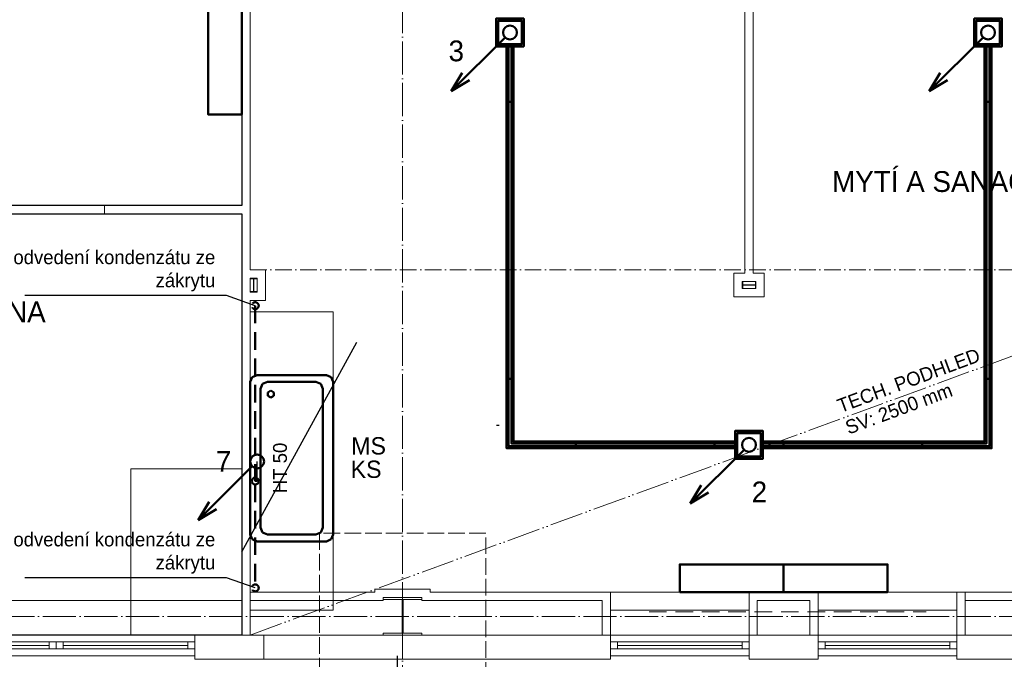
# Model space of a CAD drawing. Header units: millimetres. Extents: x -300186 to 535068, y -28581 to 763298.
# Tile 328 of 405: x 11771 to 18877, y 333187 to 337802. Entities that reach past the tile are written whole.
import ezdxf
from ezdxf.enums import TextEntityAlignment as Align

# ---------------------------------------------------------------- set-up
doc = ezdxf.new("R2010")
doc.units = ezdxf.units.MM
doc.header["$LTSCALE"] = 10
for name, pattern in [('ACAD_ISO02W100', [15, 12, -3]), ('ACAD_ISO04W100', [30, 24, -3, 0, -3]), ('ACAD_ISO05W100', [33, 24, -3, 0, -3, 0, -3]), ('ACAD_ISO10W100', [18, 12, -3, 0, -3]), ('DASHED', [19.05, 12.7, -6.35])]:
    doc.linetypes.add(name, pattern=pattern)
doc.layers.add('netisk', color=30, linetype='Continuous', plot=False)
for name, color, linetype, lineweight in [('NS_tenka', 252, 'Continuous', 18), ('NS_tlusta', 252, 'Continuous', 18), ('NS_velmi_tlusta', 252, 'Continuous', 18), ('text', 6, 'Continuous', 9), ('tlusta', 252, 'Continuous', 15), ('ZTI-DSP-kan_st_splaskova', 12, 'Continuous', 50), ('ZTI-DSP-kanal_kondenzat', 130, 'DASHED', 50), ('ZTI-DSP-kanal_pripojovaci', 30, 'Continuous', 30), ('ZTI-DSP-Popis4', 140, 'Continuous', 40), ('ZTI-DSP-rez_podhled', 7, 'DASHED', 18), ('ZTI-DSP-zar_predmety', 3, 'Continuous', 50), ('ZTI-DSP-zar_predmety_ozn', 7, 'Continuous', 50)]:
    doc.layers.add(name, color=color, linetype=linetype, lineweight=lineweight)
for name, color, linetype in [('popisky', 6, 'Continuous'), ('ZTI-DPS-armatury-odkaz', 7, 'Continuous'), ('ZTI-DPS-armatury-popis', 7, 'Continuous'), ('ZTI-DPS-kanal_splaskova-popis', 7, 'Continuous')]:
    doc.layers.add(name, color=color, linetype=linetype)
doc.layers.add('zarizovaci predmety', color=252, linetype='Continuous', lineweight=9, transparency=0.3)
doc.layers.add('ZTI-DSP-zar_predmety-tecky', color=7, linetype='Continuous', lineweight=50, plot=False)
doc.styles.add('laplan N', font='txt')
doc.styles.get("Standard").update_dxf_attribs({"font": 'ic-simplex.shx', "width": 0.8})
doc.dimstyles.new('CADKON', dxfattribs={"dimscale": 50, "dimtxt": 2.5, "dimasz": 2.5, "dimexe": 1.8, "dimexo": 5, "dimgap": 0.6, "dimtad": 1, "dimrnd": 1, "dimtxsty": 'Standard', "dimblk1": 'OBLIQUE', "dimblk2": 'OBLIQUE', "dimsah": 1, "dimcen": 2.5, "dimadec": 1, "dimazin": 2, "dimtfac": 1, "dimtdec": 4, "dimtix": 1, "dimtmove": 2, "dimatfit": 3, "dimldrblk": 'OPEN30', "dimfxl": 5, "dimfxlon": 1, "dimtfill": 1, "dimtolj": 1, "dimarcsym": 0})

# ---------------------------------------------------------------- blocks, each defined once
blk = doc.blocks.new('*U1115')
at = {"color": 0, "linetype": 'ByBlock', "lineweight": -2}
for p, q in [((-35.36, -35.36), (-424.26, -424.26)), ((-424.26, -424.26), (-344.71, -291.68)), ((-291.68, -344.71), (-424.26, -424.26))]:
    blk.add_line(p, q, dxfattribs=at)
blk.add_circle((0, 0), 50, dxfattribs=at)
blk = doc.blocks.new('*U1116')
at = {"color": 0, "linetype": 'ByBlock', "lineweight": -2}
for p, q in [((-35.36, -35.36), (-424.26, -424.26)), ((-424.26, -424.26), (-344.71, -291.68)), ((-291.68, -344.71), (-424.26, -424.26))]:
    blk.add_line(p, q, dxfattribs=at)
blk.add_circle((0, 0), 50, dxfattribs=at)
blk = doc.blocks.new('*U1117')
at = {"color": 0, "linetype": 'ByBlock', "lineweight": -2}
for p, q in [((-35.36, -35.36), (-424.26, -424.26)), ((-424.26, -424.26), (-344.71, -291.68)), ((-291.68, -344.71), (-424.26, -424.26))]:
    blk.add_line(p, q, dxfattribs=at)
blk.add_circle((0, 0), 50, dxfattribs=at)
blk = doc.blocks.new('*U1132')
at = {"color": 0, "linetype": 'ByBlock', "lineweight": -2}
for p, q in [((-35.36, -35.36), (-424.26, -424.26)), ((-424.26, -424.26), (-344.71, -291.68)), ((-291.68, -344.71), (-424.26, -424.26))]:
    blk.add_line(p, q, dxfattribs=at)
blk.add_circle((0, 0), 50, dxfattribs=at)
blk = doc.blocks.new('*U1133')
at = {"color": 0, "linetype": 'ByBlock', "lineweight": -2}
blk.add_circle((0, 0), 50, dxfattribs=at)
blk = doc.blocks.new('A$C58849bc7')
at = {"layer": 'NS_tlusta'}
for p, q in [((0, 150), (1000, 150)), ((0, 100), (1000, 100)), ((50, 100), (50, 50)), ((50, 75), (950, 75)), ((950, 100), (950, 50)), ((0, 50), (1000, 50)), ((0, 0), (1000, 0))]:
    blk.add_line(p, q, dxfattribs=at)
blk = doc.blocks.new('*U1160')
at = {"layer": 'zarizovaci predmety'}
blk.add_lwpolyline([(0, 0), (2151, 0), (2151, -600), (0, -600)], close=True, dxfattribs=at)
blk = doc.blocks.new('podklad')
at = {"layer": 'netisk', "color": 252}
for p, q in [((140197.6, 458613.9), (140217.6, 458613.9)), ((139483.9, 456450.7), (139483.9, 456950.7))]:
    blk.add_line(p, q, dxfattribs=at)
for points in [[(131319.9, 468252), (133410, 468177.3), (133380.1, 467370.7), (133380.1, 467100.7), (133660.1, 467100.7), (133660.1, 467370.7), (133380.1, 467370.7), (133410, 468177.3), (138360.1, 468000.4), (138360.1, 460200.7), (135320.1, 460200.7), (131320.1, 460200.7)], [(135320.1, 460140.7), (138360.1, 460140.7), (138360.1, 457100.7), (135320.1, 457100.7)]]:
    blk.add_lwpolyline(points, close=True, dxfattribs=at)
at = {"layer": 'NS_tenka', "color": 252}
for p, q in [((138520.1, 457100.7), (138520.1, 456925.7)), ((139520.1, 457100.7), (139520.1, 456925.7)), ((139520.1, 457100.7), (139520.1, 456925.7))]:
    blk.add_line(p, q, dxfattribs=at)
at = {"layer": 'NS_tlusta', "color": 252, "linetype": 'ACAD_ISO10W100'}
blk.add_line((138420.1, 459735.7), (145310.1, 459735.7), dxfattribs=at)
at = {"layer": 'NS_tlusta', "color": 252, "linetype": 'ACAD_ISO05W100'}
blk.add_line((138420.1, 457100.7), (145620.1, 459735.7), dxfattribs=at)
at = {"layer": 'NS_tlusta', "color": 252}
for p, q in [((138420.1, 459675.7), (138420.1, 459575.7)), ((141990.1, 459627.1), (142050.1, 459627.1)), ((138420.1, 457410.7), (139320.1, 457410.7)), ((143580.1, 457100.7), (143580.1, 457410.7)), ((135320.1, 457350.7), (138360.1, 457350.7)), ((139380.1, 457350.7), (138420.1, 457350.7)), ((139660.1, 457350.7), (140960.1, 457350.7)), ((140960.1, 457350.7), (140960.1, 457100.7)), ((142080.1, 457350.7), (142460.1, 457350.7)), ((142080.1, 457350.7), (142080.1, 457100.7)), ((142460.1, 457350.7), (142460.1, 457100.7)), ((143580.1, 457350.7), (145420.1, 457350.7)), ((138420.1, 457280.7), (138420.1, 457220.7)), ((141020.1, 457280.7), (142020.1, 457280.7)), ((142520.1, 457280.7), (143520.1, 457280.7)), ((138420.1, 457220.7), (138420.1, 457100.7)), ((138320.1, 457100.7), (138420.1, 457100.7)), ((138420.1, 457100.7), (139380.1, 457100.7)), ((139380.1, 457100.7), (139660.1, 457100.7)), ((139660.1, 457100.7), (141020.1, 457100.7)), ((142080.1, 457100.7), (142020.1, 457100.7)), ((142080.1, 457100.7), (142460.1, 457100.7)), ((142460.1, 457100.7), (142520.1, 457100.7)), ((143520.1, 457100.7), (145360.1, 457100.7)), ((137020.1, 457000.7), (137020.1, 457050.7))]:
    blk.add_line(p, q, dxfattribs=at)
for points in [[(145370.1, 459735.7), (145370.1, 459735.7), (145370.1, 467750), (142050.1, 467868.4), (142050.1, 459710.7)], [(138420.1, 459575.7), (138470.1, 459575.7), (138470.1, 459675.7), (138420.1, 459675.7)], [(142050.1, 459627.1), (142065.9, 459627.1), (142065.9, 459650.7), (142070.1, 459650.7), (142070.1, 459600.7), (142065.9, 459600.7), (142065.9, 459624.3), (141974.4, 459624.3), (141974.4, 459600.7), (141970.1, 459600.7), (141970.1, 459650.7), (141974.4, 459650.7), (141974.4, 459627.1), (141990.1, 459627.1)], [(139380.1, 457100.7), (139380.1, 457113.7), (139516.1, 457113.7), (139516.1, 457357.7), (139380.1, 457357.7), (139380.1, 457370.7), (139660.1, 457370.7), (139660.1, 457357.7), (139524.1, 457357.7), (139524.1, 457113.7), (139660.1, 457113.7), (139660.1, 457100.7)], [(139380.1, 457350.7), (139380.1, 457370.7), (139660.1, 457370.7), (139660.1, 457350.7)]]:
    blk.add_lwpolyline(points, dxfattribs=at)
for points in [[(138420.1, 459575.7), (138420.1, 459579.9), (138443.7, 459579.9), (138443.7, 459671.4), (138420.1, 459671.4), (138420.1, 459675.7), (138470.1, 459675.7), (138470.1, 459671.4), (138446.5, 459671.4), (138446.5, 459579.9), (138470.1, 459579.9), (138470.1, 459575.7)], [(142070.1, 459650.7), (141970.1, 459650.7), (141970.1, 459600.7), (142070.1, 459600.7)]]:
    blk.add_lwpolyline(points, close=True, dxfattribs=at)
at = {"layer": 'NS_tlusta', "color": 252, "linetype": 'ACAD_ISO02W100'}
blk.add_lwpolyline([(138920.1, 456635.7), (140120.1, 456635.7), (140120.1, 457835.7), (138920.1, 457835.7)], close=True, dxfattribs=at)
at = {"layer": 'NS_velmi_tlusta', "color": 252}
for p, q in [((141990.1, 463623.3), (141990.1, 459710.7)), ((142050.1, 459710.7), (142050.1, 463623.3)), ((137370.1, 460140.7), (137370.1, 460200.7)), ((137370.1, 460200.7), (138360.1, 460200.7)), ((138420.1, 459515.7), (138420.1, 457410.7)), ((139720.1, 457410.7), (145310.1, 457410.7)), ((141020.1, 457410.7), (141020.1, 456925.7)), ((142020.1, 457410.7), (142520.1, 457410.7)), ((142020.1, 457410.7), (142020.1, 456925.7)), ((142520.1, 457410.7), (142520.1, 456925.7)), ((143520.1, 457410.7), (143520.1, 456925.7)), ((138020.1, 457100.7), (138020.1, 456925.7)), ((138020.1, 457100.7), (138320.1, 457100.7)), ((138020.1, 456925.7), (141020.1, 456925.7)), ((142020.1, 456925.7), (142520.1, 456925.7)), ((143520.1, 456925.7), (146320.1, 456925.7))]:
    blk.add_line(p, q, dxfattribs=at)
for points in [[(138360.1, 468001.9), (138360.1, 460200.7)], [(141990.1, 459710.7), (141990.1, 467870.6), (139660.1, 467954), (139660.1, 467100.7), (139380.1, 467100.7), (139380.1, 467370.7), (139660.1, 467370.7), (139660.1, 467954), (138420.1, 467998.3), (138420.1, 459735.7), (138530.1, 459735.7), (138530.1, 459515.7), (138420.1, 459515.7), (138420.1, 457410.7), (139320.1, 457410.7), (139320.1, 457430.7), (139720.1, 457430.7), (139720.1, 457410.7), (145310.1, 457410.7), (145310.1, 459735.7)], [(138420.1, 467998.3), (138420.1, 459735.7)], [(137370.1, 460140.7), (138360.1, 460140.7)], [(138360.1, 460140.7), (138360.1, 457100.7)], [(138420.1, 459515.7), (138530.1, 459515.7), (138530.1, 459735.7), (138420.1, 459735.7)], [(141990.1, 459710.7), (141910.1, 459710.7), (141910.1, 459540.7), (142130.1, 459540.7), (142130.1, 459710.7), (142050.1, 459710.7)], [(139320.1, 457410.7), (139320.1, 457430.7), (139720.1, 457430.7), (139720.1, 457410.7)]]:
    blk.add_lwpolyline(points, dxfattribs=at)
at = {"layer": 'tlusta', "color": 252, "linetype": 'ACAD_ISO04W100'}
for p, q in [((139520.1, 454842.3), (139520.1, 467959)), ((127020.1, 457235.7), (149251.7, 457235.7))]:
    blk.add_line(p, q, dxfattribs=at)
at = {"layer": 'zarizovaci predmety', "color": 252}
for points in [[(137560.1, 458300.7), (137560.1, 457100.7), (138360.1, 457100.7), (138360.1, 458300.7)], [(142270.1, 457610.7), (142270.1, 457410.7), (141520.1, 457410.7), (141520.1, 457610.7)], [(143020.1, 457610.7), (143020.1, 457410.7), (142270.1, 457410.7), (142270.1, 457610.7)]]:
    blk.add_lwpolyline(points, close=True, dxfattribs=at)
at = {"layer": 'NS_tlusta', "color": 252}
for p in [(136020.1, 456950.7), (137020.1, 456950.7), (141020.1, 456950.7), (142520.1, 456950.7)]:
    blk.add_blockref('A$C58849bc7', p, dxfattribs=at)
at = {"layer": 'zarizovaci predmety', "color": 252, "rotation": 90}
blk.add_blockref('*U1160', (138420.1, 457280.7), dxfattribs=at)
at = {"layer": 'NS_tlusta', "color": 252, "insert": (142646, 458796.4), "char_height": 100, "attachment_point": 1, "rotation": 20.35199, "style": 'laplan N'}
blk.add_mtext_dynamic_manual_height_columns('{\\fMaison Neue|b0|i0|c238|p34;TECH. PODHLED\\PSV: 2500 mm}', width=1261.59, gutter_width=500, heights=[0], dxfattribs=at)
at = {"layer": 'text', "color": 252, "char_height": 150, "attachment_point": 1, "style": 'laplan N'}
for s, insert in [('MYTÍ A SANACE', (142619.6, 460447.8)), ('BALÍRNA', (136086.2, 459507.5))]:
    blk.add_mtext_dynamic_manual_height_columns(s, width=5545.815, gutter_width=500, heights=[0], dxfattribs=dict(at, insert=insert))
blk = doc.blocks.new('*U1475')
at = {"color": 0, "linetype": 'ByBlock', "lineweight": -2}
blk.add_circle((0, 0), 50, dxfattribs=at)
blk = doc.blocks.new('*U1476')
at = {"color": 0, "linetype": 'ByBlock', "lineweight": -2}
blk.add_circle((0, 0), 50, dxfattribs=at)
blk = doc.blocks.new('_OBLIQUE')
at = {"color": 0, "linetype": 'ByBlock'}
blk.add_line((-0.5, -0.5), (0.5, 0.5), dxfattribs=at)
blk = doc.blocks.new('*U1479')
at = {"color": 0, "linetype": 'ByBlock', "lineweight": -2}
blk.add_circle((0, 0), 50, dxfattribs=at)

msp = doc.modelspace()

# ---------------------------------------------------------------- linework, layer by layer
at = {"layer": 'ZTI-DSP-rez_podhled'}
msp.add_line((16312.757, 333528.85), (18312.757, 333528.85), dxfattribs=at)
at = {"layer": 'ZTI-DSP-zar_predmety'}
for p, q in [((13448.987, 335223.97, 159.59), (13484.342, 335238.614, 159.59)), ((13984.342, 335238.614, 159.59), (13484.342, 335238.614, 159.59)), ((13984.342, 335238.614, 159.59), (14019.698, 335223.97, 159.59)), ((13448.987, 335223.97, 159.59), (13434.342, 335188.614, 159.59)), ((13434.342, 335188.614, 159.59), (13434.342, 334888.614, 159.59)), ((13523.987, 335173.97, 159.59), (13509.342, 335138.614, 159.59)), ((13559.342, 335188.614, 159.59), (13523.987, 335173.97, 159.59)), ((13909.342, 335188.614, 159.59), (13559.342, 335188.614, 159.59)), ((13944.698, 335173.97, 159.59), (13909.342, 335188.614, 159.59)), ((13959.342, 335138.614, 159.59), (13944.698, 335173.97, 159.59)), ((14034.342, 335188.614, 159.59), (14019.698, 335223.97, 159.59)), ((14034.342, 334888.614, 159.59), (14034.342, 335188.614, 159.59)), ((13509.342, 335138.614, 159.59), (13509.342, 334138.614, 159.59)), ((13584.342, 335126.223, 159.59), (13562.692, 335113.723, 159.59)), ((13562.692, 335113.723, 159.59), (13562.692, 335088.723, 159.59)), ((13562.692, 335088.723, 159.59), (13584.342, 335076.223, 159.59)), ((13584.342, 335126.223, 159.59), (13605.993, 335113.723, 159.59)), ((13605.993, 335088.723, 159.59), (13584.342, 335076.223, 159.59)), ((13605.993, 335113.723, 159.59), (13605.993, 335088.723, 159.59)), ((13959.342, 334138.614, 159.59), (13959.342, 335138.614, 159.59)), ((13434.342, 334738.614, 159.59), (13434.342, 334888.614, 159.59)), ((14034.342, 334888.614, 159.59), (14034.342, 334738.614, 159.59)), ((13434.342, 334738.614, 159.59), (13434.342, 334088.614, 159.59)), ((14034.342, 334088.614, 159.59), (14034.342, 334738.614, 159.59)), ((13523.987, 334103.259, 159.59), (13509.342, 334138.614, 159.59)), ((13523.987, 334103.259, 159.59), (13559.342, 334088.614, 159.59)), ((13909.342, 334088.614, 159.59), (13944.698, 334103.259, 159.59)), ((13959.342, 334138.614, 159.59), (13944.698, 334103.259, 159.59)), ((13448.987, 334053.259, 159.59), (13434.342, 334088.614, 159.59)), ((13448.987, 334053.259, 159.59), (13484.342, 334038.614, 159.59)), ((13984.342, 334038.614, 159.59), (13484.342, 334038.614, 159.59)), ((13909.342, 334088.614, 159.59), (13559.342, 334088.614, 159.59)), ((13984.342, 334038.614, 159.59), (14019.698, 334053.259, 159.59)), ((14034.342, 334088.614, 159.59), (14019.698, 334053.259, 159.59))]:
    msp.add_line(p, q, dxfattribs=at)
for points in [[(13131.888, 338163.333), (13131.888, 337117.841), (13374.342, 337117.841), (13374.342, 338163.333), (13131.888, 338163.333)], [(15284.342, 335209.961), (15284.342, 337609.961)], [(15299.342, 335209.961), (15299.342, 337609.961)], [(15319.342, 335209.961), (15319.342, 337609.961)], [(15334.342, 335209.961), (15334.342, 337609.961)], [(18734.342, 335209.961), (18734.342, 337609.961)], [(18749.342, 335209.961), (18749.342, 337609.961)], [(18769.342, 335209.961), (18769.342, 337609.961)], [(18784.342, 335209.961), (18784.342, 337609.961)], [(15334.342, 337209.961), (15284.342, 337209.961)], [(18734.342, 337209.961), (18784.342, 337209.961)], [(15284.342, 335209.961), (15334.342, 335209.961)], [(15284.342, 335209.961), (15284.342, 334709.961), (15784.342, 334709.961)], [(15299.342, 335209.961), (15299.342, 334724.961), (15784.342, 334724.961)], [(15319.342, 335209.961), (15319.342, 334744.961), (15784.342, 334744.961)], [(15334.342, 335209.961), (15334.342, 334759.961), (15784.342, 334759.961)], [(18734.342, 335209.961), (18734.342, 334759.961), (18284.342, 334759.961)], [(18749.342, 335209.961), (18749.342, 334744.961), (18284.342, 334744.961)], [(18769.342, 335209.961), (18769.342, 334724.961), (18284.342, 334724.961)], [(18784.342, 335209.961), (18784.342, 334709.961), (18284.342, 334709.961)], [(18784.342, 335209.961), (18734.342, 335209.961)], [(16934.342, 334634.961), (16934.342, 334834.961), (17134.342, 334834.961), (17134.342, 334634.961), (16934.342, 334634.961)], [(15784.342, 334759.961), (16934.342, 334759.961)], [(15784.342, 334709.961), (15784.342, 334759.961)], [(15784.342, 334744.961), (16934.342, 334744.961)], [(16784.342, 334759.961), (16784.342, 334709.961)], [(18284.342, 334759.961), (17134.342, 334759.961)], [(18284.342, 334744.961), (17134.342, 334744.961)], [(17284.342, 334759.961), (17284.342, 334709.961)], [(18284.342, 334709.961), (18284.342, 334759.961)], [(15784.342, 334724.961), (16934.342, 334724.961)], [(15784.342, 334709.961), (16934.342, 334709.961)], [(18284.342, 334724.961), (17134.342, 334724.961)], [(18284.342, 334709.961), (17134.342, 334709.961)], [(16534.342, 333672.461), (16534.342, 333872.461), (17284.342, 333872.461), (17284.342, 333672.461), (16534.342, 333672.461)], [(17284.342, 333872.461), (18034.342, 333872.461), (18034.342, 333672.461), (17284.342, 333672.461), (17284.342, 333872.461)]]:
    msp.add_lwpolyline(points, dxfattribs=at)
at = {"layer": 'ZTI-DSP-zar_predmety', "elevation": -159.59}
for points in [[(15209.342, 337609.961), (15209.342, 337809.961), (15409.342, 337809.961), (15409.342, 337609.961), (15209.342, 337609.961)], [(18659.342, 337609.961), (18659.342, 337809.961), (18859.342, 337809.961), (18859.342, 337609.961), (18659.342, 337609.961)]]:
    msp.add_lwpolyline(points, dxfattribs=at)
for points in [[(15224.342, 337624.961), (15224.342, 337794.961), (15394.342, 337794.961), (15394.342, 337624.961)], [(18674.342, 337624.961), (18674.342, 337794.961), (18844.342, 337794.961), (18844.342, 337624.961)]]:
    msp.add_lwpolyline(points, close=True, dxfattribs=at)
at = {"layer": 'ZTI-DSP-zar_predmety'}
msp.add_lwpolyline([(16949.342, 334649.961), (16949.342, 334819.961), (17119.342, 334819.961), (17119.342, 334649.961)], close=True, dxfattribs=at)

# ---------------------------------------------------------------- block references
at = {"layer": 'ZTI-DSP-kan_st_splaskova', "color": 0}
for name, p in [('*U1116', (15309.342, 337709.961)), ('*U1117', (18759.342, 337709.961)), ('*U1115', (17034.342, 334734.961))]:
    msp.add_blockref(name, p, dxfattribs=at)
at = {"layer": 'ZTI-DSP-kan_st_splaskova', "color": 7}
msp.add_blockref('*U1132', (13484.342, 334615.219), dxfattribs=at)
at = {"layer": 'ZTI-DSP-zar_predmety-tecky', "rotation": 269.9999999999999}
msp.add_blockref('*U1133', (13484.342, 334615.219), dxfattribs=at)

# ---------------------------------------------------------------- texts
at = {"layer": 'ZTI-DSP-Popis4', "style": 'laplan N'}
for s, p in [('3', (14921.842, 337577.461)), ('7', (13242.421, 334615.219)), ('2', (17109.342, 334396.141))]:
    msp.add_text(s, height=150, dxfattribs=at).set_placement(p, align=Align.MIDDLE)
at = {"layer": 'ZTI-DSP-zar_predmety_ozn', "style": 'laplan N'}
msp.add_text('MS', height=125, dxfattribs=at).set_placement((14289.211, 334727.683), align=Align.MIDDLE_CENTER)

# ---------------------------------------------------------------- next in the draw order: block references
at = {"layer": 'popisky', "lineweight": -3}
msp.add_blockref('podklad', (-124985.783, -123738.236), dxfattribs=at)

# ---------------------------------------------------------------- next in the draw order: linework, layer by layer
at = {"layer": 'netisk', "color": 1, "lineweight": -3}
msp.add_lwpolyline([(13374.342, 333962.461), (14203.683, 335474.578)], dxfattribs=at)
at = {"layer": 'ZTI-DSP-kanal_kondenzat'}
for points in [[(13470.973, 335738.86), (13470.973, 334473.063)], [(13470.973, 334448.063), (13470.973, 333702.654)]]:
    msp.add_lwpolyline(points, dxfattribs=at)
at = {"layer": 'ZTI-DSP-kanal_pripojovaci'}
msp.add_lwpolyline([(13470.973, 334473.063), (13484.342, 334473.063), (13484.342, 334615.219), (13484.342, 334615.219)], dxfattribs=at)

# ---------------------------------------------------------------- next in the draw order: block references
at = {"layer": 'ZTI-DSP-kanal_kondenzat', "xscale": 0.5, "yscale": 0.5, "zscale": 0.5, "rotation": 269.9999999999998}
for name, p in [('*U1476', (13470.973, 335738.86)), ('*U1475', (13470.973, 333702.654))]:
    msp.add_blockref(name, p, dxfattribs=at)
at = {"layer": 'ZTI-DSP-zar_predmety-tecky', "xscale": 0.4999999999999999, "yscale": 0.4999999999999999, "zscale": 0.4999999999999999, "rotation": 270.3696705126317}
msp.add_blockref('*U1479', (13470.973, 334473.063), dxfattribs=at)

# ---------------------------------------------------------------- next in the draw order: texts
at = {"layer": 'ZTI-DPS-armatury-popis', "color": 7, "char_height": 100, "attachment_point": 9, "style": 'laplan N'}
for insert, width in [((13182.985, 335841.685), 1554.18945), ((13182.985, 333805.479), 1490.04219)]:
    msp.add_mtext('\\pi-300,l300,t300;odvedení kondenzátu ze zákrytu', dxfattribs=dict(at, insert=insert, width=width))
at = {"layer": 'ZTI-DPS-kanal_splaskova-popis', "style": 'laplan N'}
msp.add_text('HT 50', height=100, rotation=90, dxfattribs=at).set_placement((13699.559, 334568.222), align=Align.CENTER)
at = {"layer": 'ZTI-DSP-zar_predmety_ozn', "style": 'laplan N'}
msp.add_text('KS', height=125, dxfattribs=at).set_placement((14159.784, 334558.798), align=Align.MIDDLE_LEFT)

# ---------------------------------------------------------------- next in the draw order: leaders
at = {"layer": 'ZTI-DPS-armatury-odkaz', "annotation_type": 0, "has_hookline": 1, "hookline_direction": 1, "text_width": 1375.286}
for points in [[(13470.973, 335738.86), (13262.985, 335811.685), (13212.985, 335811.685)], [(13470.973, 333702.654), (13262.985, 333775.479), (13212.985, 333775.479)]]:
    msp.add_leader(points, dimstyle='CADKON', override={"dimscale": 50, "dimasz": 1, "dimgap": 0.6, "dimldrblk": 'None'}, dxfattribs=at)

doc.saveas('drawing.dxf')
